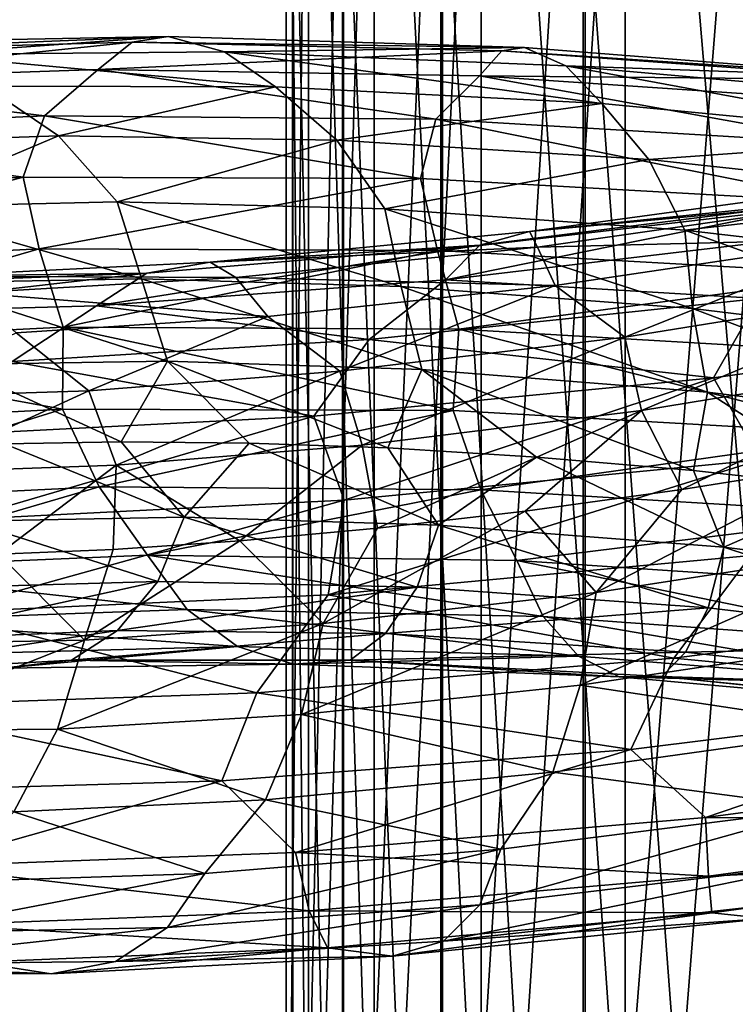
# Model space of a CAD drawing. Header units: metres. Extents: x -109 to 109, y -917 to 389.
# Tile 291 of 656: x -10.46 to -5.2, y -762.77 to -755.54. Entities that reach past the tile are written whole.
import ezdxf

# ---------------------------------------------------------------- set-up
doc = ezdxf.new("R2010")
doc.units = ezdxf.units.M
doc.layers.add('solid_24503124_XXX_01_SW0001', color=7, linetype='CONTINUOUS')

msp = doc.modelspace()

# ---------------------------------------------------------------- linework, layer by layer
at = {"layer": 'solid_24503124_XXX_01_SW0001'}
for points in [[(-4.722347, -748.795898, -386.918427), (-6.010407, -749.0578, -387.942566), (-4.722347, -764.239746, -382.273682)], [(-6.010407, -749.0578, -387.942566), (-7.067492, -749.376892, -389.190491), (-6.010407, -764.586243, -383.272339)], [(-6.010407, -749.0578, -387.942566), (-6.010407, -764.586243, -383.272339), (-4.722347, -764.239746, -382.273682)], [(-7.067492, -749.376892, -389.190491), (-7.852976, -749.740967, -390.614197), (-7.067492, -765.008423, -384.489258)], [(-7.067492, -749.376892, -389.190491), (-7.067492, -765.008423, -384.489258), (-6.010407, -764.586243, -383.272339)], [(-7.852976, -749.740967, -390.614197), (-8.336675, -750.135986, -392.159058), (-7.852976, -765.490112, -385.877594)], [(-7.852976, -749.740967, -390.614197), (-7.852976, -765.490112, -385.877594), (-7.067492, -765.008423, -384.489258)], [(-8.336675, -750.135986, -392.159058), (-8.5, -750.546814, -393.765625), (-8.336675, -766.012756, -387.384064)], [(-8.336675, -750.135986, -392.159058), (-8.336675, -766.012756, -387.384064), (-7.852976, -765.490112, -385.877594)], [(-8.5, -750.546814, -393.765625), (-8.336675, -750.957581, -395.372192), (-8.5, -766.556335, -388.950714)], [(-8.5, -750.546814, -393.765625), (-8.5, -766.556335, -388.950714), (-8.336675, -766.012756, -387.384064)], [(-8.336675, -750.957581, -395.372192), (-8.336675, -767.099854, -390.517365), (-8.5, -766.556335, -388.950714)], [(-8.336675, -750.957581, -395.372192), (-7.852976, -751.3526, -396.917023), (-8.336675, -767.099854, -390.517365)], [(-4.999055, -751.207642, -13.515058), (-6.320303, -767.746704, -17.506926), (-6.320303, -751.513794, -12.364163)], [(-4.999055, -751.207642, -13.515058), (-4.999055, -767.342102, -18.627007), (-6.320303, -767.746704, -17.506926)], [(-7.852976, -751.3526, -396.917023), (-7.852976, -767.622559, -392.023804), (-8.336675, -767.099854, -390.517365)], [(-7.852976, -751.3526, -396.917023), (-7.067492, -751.716675, -398.340759), (-7.852976, -767.622559, -392.023804)], [(-6.320303, -751.513794, -12.364163), (-7.364774, -768.235962, -16.152763), (-7.364774, -751.883911, -10.972743)], [(-6.320303, -751.513794, -12.364163), (-6.320303, -767.746704, -17.506926), (-7.364774, -768.235962, -16.152763)], [(-7.067492, -751.716675, -398.340759), (-7.067492, -768.104187, -393.41217), (-7.852976, -767.622559, -392.023804)], [(-7.067492, -751.716675, -398.340759), (-6.010407, -752.035767, -399.588684), (-7.067492, -768.104187, -393.41217)], [(-7.364774, -751.883911, -10.972743), (-8.086726, -768.788269, -14.623799), (-8.086726, -752.301819, -9.401716)], [(-7.364774, -751.883911, -10.972743), (-7.364774, -768.235962, -16.152763), (-8.086726, -768.788269, -14.623799)], [(-6.010407, -752.035767, -399.588684), (-6.010407, -768.526428, -394.629059), (-7.067492, -768.104187, -393.41217)], [(-6.010407, -752.035767, -399.588684), (-4.722347, -752.297668, -400.612793), (-6.010407, -768.526428, -394.629059)], [(-8.086726, -752.301819, -9.401716), (-8.454546, -769.379517, -12.986999), (-8.454546, -752.749207, -7.719886)], [(-8.086726, -752.301819, -9.401716), (-8.086726, -768.788269, -14.623799), (-8.454546, -769.379517, -12.986999)], [(-4.722347, -752.297668, -400.612793), (-4.722347, -768.872925, -395.627747), (-6.010407, -768.526428, -394.629059)], [(-8.454546, -752.749207, -7.719886), (-8.452125, -769.983887, -11.314054), (-8.452125, -753.206482, -6.000912)], [(-8.454546, -752.749207, -7.719886), (-8.454546, -769.379517, -12.986999), (-8.452125, -769.983887, -11.314054)], [(-8.452125, -753.206482, -6.000912), (-8.079568, -770.574829, -9.678201), (-8.079568, -753.653625, -4.320056)], [(-8.452125, -753.206482, -6.000912), (-8.452125, -769.983887, -11.314054), (-8.079568, -770.574829, -9.678201)], [(-8.079568, -753.653625, -4.320056), (-7.353192, -771.126465, -8.151093), (-7.353192, -754.071045, -2.750936)], [(-8.079568, -753.653625, -4.320056), (-8.079568, -770.574829, -9.678201), (-7.353192, -771.126465, -8.151093)], [(-7.353192, -754.071045, -2.750936), (-6.304805, -771.614746, -6.799609), (-6.304805, -754.44043, -1.362268)], [(-7.353192, -754.071045, -2.750936), (-7.353192, -771.126465, -8.151093), (-6.304805, -771.614746, -6.799609)], [(-6.304805, -754.44043, -1.362268), (-4.980319, -772.018127, -5.682918), (-4.980319, -754.745667, -0.214855)], [(-6.304805, -754.44043, -1.362268), (-6.304805, -771.614746, -6.799609), (-4.980319, -772.018127, -5.682918)], [(-12.381692, -755.995361, -20.388254), (-12.052533, -755.773682, -19.828331), (-9.631332, -755.707825, -21.806547)], [(-9.881902, -755.908508, -22.408657), (-12.381692, -755.995361, -20.388254), (-9.631332, -755.707825, -21.806547)], [(-12.052533, -755.773682, -19.828331), (-11.695476, -755.711426, -19.204628), (-9.367468, -755.666443, -21.14135)], [(-9.631332, -755.707825, -21.806547), (-12.052533, -755.773682, -19.828331), (-9.367468, -755.666443, -21.14135)], [(-9.367468, -755.666443, -21.14135), (-11.695476, -755.711426, -19.204628), (-11.182524, -755.797852, -18.709648)], [(-9.367468, -755.666443, -21.14135), (-11.182524, -755.797852, -18.709648), (-8.952052, -755.780273, -20.566967)], [(-9.881902, -755.908508, -22.408657), (-9.631332, -755.707825, -21.806547), (-6.915645, -755.772217, -23.354984)], [(-9.631332, -755.707825, -21.806547), (-9.367468, -755.666443, -21.14135), (-6.750119, -755.746765, -22.661968)], [(-6.915645, -755.772217, -23.354984), (-9.631332, -755.707825, -21.806547), (-6.750119, -755.746765, -22.661968)], [(-6.750119, -755.746765, -22.661968), (-9.367468, -755.666443, -21.14135), (-8.952052, -755.780273, -20.566967)], [(-8.952052, -755.780273, -20.566967), (-11.182524, -755.797852, -18.709648), (-8.578742, -756.036621, -20.010048)], [(-7.081634, -755.956604, -23.987162), (-9.881902, -755.908508, -22.408657), (-6.915645, -755.772217, -23.354984)], [(-6.750119, -755.746765, -22.661968), (-8.952052, -755.780273, -20.566967), (-6.445696, -755.882507, -22.026237)], [(-8.952052, -755.780273, -20.566967), (-8.578742, -756.036621, -20.010048), (-6.181758, -756.157654, -21.418184)], [(-6.445696, -755.882507, -22.026237), (-8.952052, -755.780273, -20.566967), (-6.181758, -756.157654, -21.418184)], [(-7.081634, -755.956604, -23.987162), (-6.915645, -755.772217, -23.354984), (-3.989458, -755.984436, -24.433468)], [(-6.915645, -755.772217, -23.354984), (-6.750119, -755.746765, -22.661968), (-3.92531, -755.969666, -23.726986)], [(-3.989458, -755.984436, -24.433468), (-6.915645, -755.772217, -23.354984), (-3.92531, -755.969666, -23.726986)], [(-3.92531, -755.969666, -23.726986), (-6.750119, -755.746765, -22.661968), (-6.445696, -755.882507, -22.026237)], [(-11.182524, -755.797852, -18.709648), (-10.71075, -756.030334, -18.220985), (-8.578742, -756.036621, -20.010048)], [(-10.274626, -756.25, -22.798155), (-12.381692, -755.995361, -20.388254), (-9.881902, -755.908508, -22.408657)], [(-7.401333, -756.273926, -24.447311), (-10.274626, -756.25, -22.798155), (-9.881902, -755.908508, -22.408657)], [(-7.401333, -756.273926, -24.447311), (-9.881902, -755.908508, -22.408657), (-7.081634, -755.956604, -23.987162)], [(-6.445696, -755.882507, -22.026237), (-6.181758, -756.157654, -21.418184), (-3.594782, -756.409241, -22.40922)], [(-3.741663, -756.120911, -23.049789), (-6.445696, -755.882507, -22.026237), (-3.594782, -756.409241, -22.40922)], [(-3.92531, -755.969666, -23.726986), (-6.445696, -755.882507, -22.026237), (-3.741663, -756.120911, -23.049789)], [(-10.274626, -756.25, -22.798155), (-12.830863, -756.366333, -20.693031), (-12.381692, -755.995361, -20.388254)], [(-4.300774, -756.457214, -25.59733), (-7.401333, -756.273926, -24.447311), (-7.081634, -755.956604, -23.987162)], [(-4.066949, -756.157837, -25.082806), (-7.081634, -755.956604, -23.987162), (-3.989458, -755.984436, -24.433468)], [(-4.300774, -756.457214, -25.59733), (-7.081634, -755.956604, -23.987162), (-4.066949, -756.157837, -25.082806)], [(-10.71075, -756.030334, -18.220985), (-11.903889, -756.455139, -15.903312), (-10.171016, -756.395569, -17.918137)], [(-8.578742, -756.036621, -20.010048), (-10.71075, -756.030334, -18.220985), (-10.171016, -756.395569, -17.918137)], [(-8.578742, -756.036621, -20.010048), (-10.171016, -756.395569, -17.918137), (-8.127991, -756.427612, -19.616198)], [(-6.181758, -756.157654, -21.418184), (-8.578742, -756.036621, -20.010048), (-8.127991, -756.427612, -19.616198)], [(-6.181758, -756.157654, -21.418184), (-8.127991, -756.427612, -19.616198), (-5.836416, -756.569519, -20.951843)], [(-3.594782, -756.409241, -22.40922), (-6.181758, -756.157654, -21.418184), (-5.836416, -756.569519, -20.951843)], [(-10.430539, -756.699524, -23.193016), (-12.830863, -756.366333, -20.693031), (-10.274626, -756.25, -22.798155)], [(-7.514035, -756.710266, -24.864542), (-10.430539, -756.699524, -23.193016), (-10.274626, -756.25, -22.798155)], [(-7.514035, -756.710266, -24.864542), (-10.274626, -756.25, -22.798155), (-7.401333, -756.273926, -24.447311)], [(-4.366771, -756.884338, -26.029844), (-7.514035, -756.710266, -24.864542), (-7.401333, -756.273926, -24.447311)], [(-4.366771, -756.884338, -26.029844), (-7.401333, -756.273926, -24.447311), (-4.300774, -756.457214, -25.59733)], [(-10.430539, -756.699524, -23.193016), (-13.025129, -756.832581, -21.059038), (-12.830863, -756.366333, -20.693031)], [(-10.171016, -756.395569, -17.918137), (-11.903889, -756.455139, -15.903312), (-11.41312, -756.918579, -15.754718)], [(-10.171016, -756.395569, -17.918137), (-11.41312, -756.918579, -15.754718), (-9.742035, -756.880737, -17.687799)], [(-8.127991, -756.427612, -19.616198), (-10.171016, -756.395569, -17.918137), (-9.742035, -756.880737, -17.687799)], [(-8.127991, -756.427612, -19.616198), (-9.742035, -756.880737, -17.687799), (-7.775405, -756.931702, -19.31673)], [(-5.836416, -756.569519, -20.951843), (-8.127991, -756.427612, -19.616198), (-7.775405, -756.931702, -19.31673)], [(-3.594782, -756.409241, -22.40922), (-5.836416, -756.569519, -20.951843), (-3.367174, -756.836121, -21.891165)], [(-5.836416, -756.569519, -20.951843), (-7.775405, -756.931702, -19.31673), (-5.57232, -757.088806, -20.598339)], [(-3.367174, -756.836121, -21.891165), (-5.836416, -756.569519, -20.951843), (-5.57232, -757.088806, -20.598339)], [(-10.430539, -756.699524, -23.193016), (-12.927632, -757.359802, -21.474926), (-13.025129, -756.832581, -21.059038)], [(-10.430539, -756.699524, -23.193016), (-10.314898, -757.226013, -23.575024), (-12.927632, -757.359802, -21.474926)], [(-7.514035, -756.710266, -24.864542), (-10.314898, -757.226013, -23.575024), (-10.430539, -756.699524, -23.193016)], [(-7.514035, -756.710266, -24.864542), (-7.389612, -757.237366, -25.213984), (-10.314898, -757.226013, -23.575024)], [(-4.366771, -756.884338, -26.029844), (-7.389612, -757.237366, -25.213984), (-7.514035, -756.710266, -24.864542)], [(-6.712942, -757.098999, 7.849872), (-4.160062, -756.749878, 8.946663), (-4.239903, -756.868835, 8.172802)], [(-4.414723, -756.862244, 9.611149), (-4.160062, -756.749878, 8.946663), (-6.712942, -757.098999, 7.849872)], [(-7.329932, -757.452393, 9.088122), (-4.414723, -756.862244, 9.611149), (-7.078035, -757.198242, 8.462695)], [(-7.329932, -757.452393, 9.088122), (-4.54234, -757.123596, 10.270749), (-4.414723, -756.862244, 9.611149)], [(-7.078035, -757.198242, 8.462695), (-4.414723, -756.862244, 9.611149), (-6.712942, -757.098999, 7.849872)], [(-6.712942, -757.098999, 7.849872), (-4.239903, -756.868835, 8.172802), (-6.655794, -757.212097, 7.079697)], [(-6.655794, -757.212097, 7.079697), (-4.239903, -756.868835, 8.172802), (-4.214556, -757.152527, 7.488007)], [(-3.367174, -756.836121, -21.891165), (-5.57232, -757.088806, -20.598339), (-3.200495, -757.36615, -21.500385)], [(-9.742035, -756.880737, -17.687799), (-11.41312, -756.918579, -15.754718), (-9.561522, -757.446289, -17.425886)], [(-11.41312, -756.918579, -15.754718), (-11.172047, -757.476257, -15.513893), (-9.561522, -757.446289, -17.425886)], [(-9.742035, -756.880737, -17.687799), (-9.561522, -757.446289, -17.425886), (-7.656901, -757.503052, -19.042229)], [(-7.775405, -756.931702, -19.31673), (-9.742035, -756.880737, -17.687799), (-7.656901, -757.503052, -19.042229)], [(-7.775405, -756.931702, -19.31673), (-7.656901, -757.503052, -19.042229), (-5.515964, -757.664246, -20.319227)], [(-5.57232, -757.088806, -20.598339), (-7.775405, -756.931702, -19.31673), (-5.515964, -757.664246, -20.319227)], [(-4.366771, -756.884338, -26.029844), (-4.239244, -757.413147, -26.35047), (-7.389612, -757.237366, -25.213984)], [(-5.57232, -757.088806, -20.598339), (-5.515964, -757.664246, -20.319227), (-3.205626, -757.944092, -21.224707)], [(-3.200495, -757.36615, -21.500385), (-5.57232, -757.088806, -20.598339), (-3.205626, -757.944092, -21.224707)], [(-9.059457, -757.322327, 6.339743), (-6.712942, -757.098999, 7.849872), (-6.655794, -757.212097, 7.079697)], [(-7.078035, -757.198242, 8.462695), (-6.712942, -757.098999, 7.849872), (-9.059457, -757.322327, 6.339743)], [(-5.027988, -757.589661, 10.709562), (-4.54234, -757.123596, 10.270749), (-7.329932, -757.452393, 9.088122)], [(-6.655794, -757.212097, 7.079697), (-4.214556, -757.152527, 7.488007), (-6.523937, -757.494751, 6.410903)], [(-6.523937, -757.494751, 6.410903), (-4.214556, -757.152527, 7.488007), (-6.01356, -757.872864, 6.060599)], [(-4.214556, -757.152527, 7.488007), (-3.735199, -757.506958, 7.062524), (-6.01356, -757.872864, 6.060599)], [(-12.927632, -757.359802, -21.474926), (-10.314898, -757.226013, -23.575024), (-12.736945, -757.930054, -21.711548)], [(-10.314898, -757.226013, -23.575024), (-10.137723, -757.799927, -23.769735), (-12.736945, -757.930054, -21.711548)], [(-10.314898, -757.226013, -23.575024), (-7.389612, -757.237366, -25.213984), (-10.137723, -757.799927, -23.769735)], [(-9.892191, -757.643799, 7.454309), (-7.078035, -757.198242, 8.462695), (-9.524192, -757.40332, 6.883672)], [(-9.892191, -757.643799, 7.454309), (-7.329932, -757.452393, 9.088122), (-7.078035, -757.198242, 8.462695)], [(-9.524192, -757.40332, 6.883672), (-7.078035, -757.198242, 8.462695), (-9.059457, -757.322327, 6.339743)], [(-9.059457, -757.322327, 6.339743), (-6.655794, -757.212097, 7.079697), (-8.868869, -757.436157, 5.597975)], [(-8.868869, -757.436157, 5.597975), (-6.655794, -757.212097, 7.079697), (-6.523937, -757.494751, 6.410903)], [(-7.389612, -757.237366, -25.213984), (-7.232358, -757.815979, -25.370235), (-10.137723, -757.799927, -23.769735)], [(-7.389612, -757.237366, -25.213984), (-4.239244, -757.413147, -26.35047), (-7.232358, -757.815979, -25.370235)], [(-11.125604, -757.427307, 4.45541), (-9.059457, -757.322327, 6.339743), (-8.868869, -757.436157, 5.597975)], [(-9.524192, -757.40332, 6.883672), (-9.059457, -757.322327, 6.339743), (-11.125604, -757.427307, 4.45541)], [(-12.148309, -757.706055, 5.412041), (-9.524192, -757.40332, 6.883672), (-11.676275, -757.485229, 4.915185)], [(-12.148309, -757.706055, 5.412041), (-9.892191, -757.643799, 7.454309), (-9.524192, -757.40332, 6.883672)], [(-11.676275, -757.485229, 4.915185), (-9.524192, -757.40332, 6.883672), (-11.125604, -757.427307, 4.45541)], [(-9.561522, -757.446289, -17.425886), (-11.172047, -757.476257, -15.513893), (-9.371205, -758.05011, -17.412132)], [(-11.125604, -757.427307, 4.45541), (-8.868869, -757.436157, 5.597975), (-10.81029, -757.548523, 3.765853)], [(-10.81029, -757.548523, 3.765853), (-8.868869, -757.436157, 5.597975), (-8.635471, -757.722473, 4.963733)], [(-9.561522, -757.446289, -17.425886), (-9.371205, -758.05011, -17.412132), (-7.504772, -758.112244, -19.000355)], [(-7.656901, -757.503052, -19.042229), (-9.561522, -757.446289, -17.425886), (-7.504772, -758.112244, -19.000355)], [(-8.868869, -757.436157, 5.597975), (-6.523937, -757.494751, 6.410903), (-8.635471, -757.722473, 4.963733)], [(-4.239244, -757.413147, -26.35047), (-4.110494, -757.995117, -26.477303), (-7.232358, -757.815979, -25.370235)], [(-11.172047, -757.476257, -15.513893), (-10.949351, -758.073853, -15.534458), (-9.371205, -758.05011, -17.412132)], [(-7.890677, -757.891235, 9.443831), (-7.329932, -757.452393, 9.088122), (-9.892191, -757.643799, 7.454309)], [(-8.635471, -757.722473, 4.963733), (-6.523937, -757.494751, 6.410903), (-8.107186, -758.12439, 4.69045)], [(-6.523937, -757.494751, 6.410903), (-6.01356, -757.872864, 6.060599), (-8.107186, -758.12439, 4.69045)], [(-7.890677, -757.891235, 9.443831), (-5.027988, -757.589661, 10.709562), (-7.329932, -757.452393, 9.088122)], [(-7.656901, -757.503052, -19.042229), (-7.504772, -758.112244, -19.000355), (-5.40668, -758.277649, -20.256346)], [(-5.515964, -757.664246, -20.319227), (-7.656901, -757.503052, -19.042229), (-5.40668, -758.277649, -20.256346)], [(-6.01356, -757.872864, 6.060599), (-3.735199, -757.506958, 7.062524), (-5.889637, -758.411865, 5.642279)], [(-3.735199, -757.506958, 7.062524), (-3.656503, -758.044556, 6.628026), (-5.889637, -758.411865, 5.642279)], [(-10.81029, -757.548523, 3.765853), (-8.635471, -757.722473, 4.963733), (-10.484022, -757.843079, 3.183715)], [(-5.361102, -758.172729, 11.050161), (-5.027988, -757.589661, 10.709562), (-7.890677, -757.891235, 9.443831)], [(-5.361102, -758.172729, 11.050161), (-2.263577, -757.739441, 11.867303), (-5.027988, -757.589661, 10.709562)], [(-10.512946, -758.051575, 7.717951), (-9.892191, -757.643799, 7.454309), (-12.148309, -757.706055, 5.412041)], [(-10.512946, -758.051575, 7.717951), (-7.890677, -757.891235, 9.443831), (-9.892191, -757.643799, 7.454309)], [(-5.515964, -757.664246, -20.319227), (-5.40668, -758.277649, -20.256346), (-3.142517, -758.560425, -21.148603)], [(-3.205626, -757.944092, -21.224707), (-5.515964, -757.664246, -20.319227), (-3.142517, -758.560425, -21.148603)], [(-10.484022, -757.843079, 3.183715), (-8.635471, -757.722473, 4.963733), (-9.950117, -758.268311, 2.987044)], [(-8.635471, -757.722473, 4.963733), (-8.107186, -758.12439, 4.69045), (-9.950117, -758.268311, 2.987044)], [(-5.018231, -758.774658, 11.453041), (-2.263577, -757.739441, 11.867303), (-5.361102, -758.172729, 11.050161)], [(-10.143646, -758.401489, -23.623508), (-12.736945, -757.930054, -21.711548), (-10.137723, -757.799927, -23.769735)], [(-7.274763, -758.412537, -25.239944), (-10.143646, -758.401489, -23.623508), (-10.137723, -757.799927, -23.769735)], [(-7.274763, -758.412537, -25.239944), (-10.137723, -757.799927, -23.769735), (-7.232358, -757.815979, -25.370235)], [(-10.484022, -757.843079, 3.183715), (-9.950117, -758.268311, 2.987044), (-11.487905, -758.316711, 1.000653)], [(-8.107186, -758.12439, 4.69045), (-6.01356, -757.872864, 6.060599), (-7.941815, -758.665894, 4.295883)], [(-6.01356, -757.872864, 6.060599), (-5.889637, -758.411865, 5.642279), (-7.941815, -758.665894, 4.295883)], [(-4.184821, -758.587341, -26.365211), (-7.274763, -758.412537, -25.239944), (-7.232358, -757.815979, -25.370235)], [(-4.184821, -758.587341, -26.365211), (-7.232358, -757.815979, -25.370235), (-4.110494, -757.995117, -26.477303)], [(-10.143646, -758.401489, -23.623508), (-12.702002, -758.536621, -21.55298), (-12.736945, -757.930054, -21.711548)], [(-8.296082, -758.454163, 9.724894), (-7.890677, -757.891235, 9.443831), (-10.512946, -758.051575, 7.717951)], [(-8.296082, -758.454163, 9.724894), (-5.361102, -758.172729, 11.050161), (-7.890677, -757.891235, 9.443831)], [(-10.979501, -758.590149, 7.929798), (-8.296082, -758.454163, 9.724894), (-10.512946, -758.051575, 7.717951)], [(-9.371205, -758.05011, -17.412132), (-10.949351, -758.073853, -15.534458), (-9.713177, -758.641724, -17.105865)], [(-10.949351, -758.073853, -15.534458), (-10.567643, -758.656555, -16.083818), (-9.713177, -758.641724, -17.105865)], [(-9.371205, -758.05011, -17.412132), (-9.713177, -758.641724, -17.105865), (-8.771739, -758.651001, -18.044613)], [(-9.371205, -758.05011, -17.412132), (-8.771739, -758.651001, -18.044613), (-7.753115, -758.687439, -18.891893)], [(-7.504772, -758.112244, -19.000355), (-9.371205, -758.05011, -17.412132), (-7.753115, -758.687439, -18.891893)], [(-5.889637, -758.411865, 5.642279), (-3.656503, -758.044556, 6.628026), (-5.595675, -758.992615, 5.500278)], [(-3.656503, -758.044556, 6.628026), (-4.397604, -758.800964, 6.057632), (-5.595675, -758.992615, 5.500278)], [(-9.950117, -758.268311, 2.987044), (-8.107186, -758.12439, 4.69045), (-9.748372, -758.813477, 2.623076)], [(-8.107186, -758.12439, 4.69045), (-7.941815, -758.665894, 4.295883), (-9.748372, -758.813477, 2.623076)], [(-8.075459, -759.070679, 10.164456), (-5.361102, -758.172729, 11.050161), (-8.296082, -758.454163, 9.724894)], [(-8.075459, -759.070679, 10.164456), (-5.018231, -758.774658, 11.453041), (-5.361102, -758.172729, 11.050161)], [(-7.504772, -758.112244, -19.000355), (-7.753115, -758.687439, -18.891893), (-6.662787, -758.754028, -19.642864)], [(-7.504772, -758.112244, -19.000355), (-6.662787, -758.754028, -19.642864), (-5.509917, -758.853516, -20.291845)], [(-5.40668, -758.277649, -20.256346), (-7.504772, -758.112244, -19.000355), (-5.509917, -758.853516, -20.291845)], [(-11.487905, -758.316711, 1.000653), (-9.950117, -758.268311, 2.987044), (-11.255925, -758.866577, 0.673081)], [(-9.950117, -758.268311, 2.987044), (-9.748372, -758.813477, 2.623076), (-11.255925, -758.866577, 0.673081)], [(-5.40668, -758.277649, -20.256346), (-5.509917, -758.853516, -20.291845), (-4.307557, -758.987427, -20.834158)], [(-3.142517, -758.560425, -21.148603), (-5.40668, -758.277649, -20.256346), (-4.307557, -758.987427, -20.834158)], [(-12.371884, -759.094482, -21.44418), (-12.702002, -758.536621, -21.55298), (-10.143646, -758.401489, -23.623508)], [(-9.872382, -758.972229, -23.461506), (-12.371884, -759.094482, -21.44418), (-10.143646, -758.401489, -23.623508)], [(-10.884646, -759.213318, 8.382392), (-8.296082, -758.454163, 9.724894), (-10.979501, -758.590149, 7.929798)], [(-10.884646, -759.213318, 8.382392), (-8.075459, -759.070679, 10.164456), (-8.296082, -758.454163, 9.724894)], [(-9.872382, -758.972229, -23.461506), (-10.143646, -758.401489, -23.623508), (-7.274763, -758.412537, -25.239944)], [(-7.071613, -758.993774, -25.036518), (-9.872382, -758.972229, -23.461506), (-7.274763, -758.412537, -25.239944)], [(-7.941815, -758.665894, 4.295883), (-5.889637, -758.411865, 5.642279), (-7.829475, -759.275635, 4.070234)], [(-5.889637, -758.411865, 5.642279), (-6.744011, -759.150635, 4.835366), (-7.829475, -759.275635, 4.070234)], [(-7.071613, -758.993774, -25.036518), (-7.274763, -758.412537, -25.239944), (-4.184821, -758.587341, -26.365211)], [(-5.889637, -758.411865, 5.642279), (-5.595675, -758.992615, 5.500278), (-6.744011, -759.150635, 4.835366)], [(-4.05671, -759.176086, -26.133495), (-7.071613, -758.993774, -25.036518), (-4.184821, -758.587341, -26.365211)], [(-10.567643, -758.656555, -16.083818), (-10.839106, -759.225098, -16.075659), (-9.24944, -759.195496, -17.918772)], [(-9.713177, -758.641724, -17.105865), (-10.567643, -758.656555, -16.083818), (-9.24944, -759.195496, -17.918772)], [(-9.748372, -758.813477, 2.623076), (-7.941815, -758.665894, 4.295883), (-8.841021, -759.369019, 3.211832)], [(-8.771739, -758.651001, -18.044613), (-9.713177, -758.641724, -17.105865), (-9.24944, -759.195496, -17.918772)], [(-8.771739, -758.651001, -18.044613), (-9.24944, -759.195496, -17.918772), (-7.381033, -759.253113, -19.475578)], [(-7.941815, -758.665894, 4.295883), (-7.829475, -759.275635, 4.070234), (-8.841021, -759.369019, 3.211832)], [(-7.753115, -758.687439, -18.891893), (-8.771739, -758.651001, -18.044613), (-7.381033, -759.253113, -19.475578)], [(-6.662787, -758.754028, -19.642864), (-7.753115, -758.687439, -18.891893), (-7.381033, -759.253113, -19.475578)], [(-11.255925, -758.866577, 0.673081), (-9.748372, -758.813477, 2.623076), (-10.612476, -759.467773, 1.235951)], [(-9.748372, -758.813477, 2.623076), (-9.770654, -759.432373, 2.265028), (-10.612476, -759.467773, 1.235951)], [(-9.748372, -758.813477, 2.623076), (-8.841021, -759.369019, 3.211832), (-9.770654, -759.432373, 2.265028)], [(-8.192389, -759.764343, 10.224863), (-5.018231, -758.774658, 11.453041), (-8.075459, -759.070679, 10.164456)], [(-8.192389, -759.764343, 10.224863), (-5.088718, -759.476074, 11.530493), (-5.018231, -758.774658, 11.453041)], [(-6.662787, -758.754028, -19.642864), (-7.381033, -759.253113, -19.475578), (-5.287352, -759.41626, -20.70154)], [(-5.509917, -758.853516, -20.291845), (-6.662787, -758.754028, -19.642864), (-5.287352, -759.41626, -20.70154)], [(-4.397604, -758.800964, 6.057632), (-4.0326, -759.410217, 6.108996), (-6.223787, -759.749329, 5.06824)], [(-5.595675, -758.992615, 5.500278), (-4.397604, -758.800964, 6.057632), (-6.223787, -759.749329, 5.06824)], [(-4.307557, -758.987427, -20.834158), (-5.509917, -758.853516, -20.291845), (-5.287352, -759.41626, -20.70154)], [(-11.94277, -759.577454, -21.220829), (-12.371884, -759.094482, -21.44418), (-9.872382, -758.972229, -23.461506)], [(-9.519739, -759.475037, -23.169241), (-11.94277, -759.577454, -21.220829), (-9.872382, -758.972229, -23.461506)], [(-9.519739, -759.475037, -23.169241), (-9.872382, -758.972229, -23.461506), (-7.071613, -758.993774, -25.036518)], [(-6.807477, -759.512512, -24.690439), (-9.519739, -759.475037, -23.169241), (-7.071613, -758.993774, -25.036518)], [(-6.807477, -759.512512, -24.690439), (-7.071613, -758.993774, -25.036518), (-4.05671, -759.176086, -26.133495)], [(-6.744011, -759.150635, 4.835366), (-5.595675, -758.992615, 5.500278), (-6.223787, -759.749329, 5.06824)], [(-4.307557, -758.987427, -20.834158), (-5.287352, -759.41626, -20.70154), (-3.033539, -759.697449, -21.569868)], [(-11.044394, -759.895386, 8.418704), (-8.075459, -759.070679, 10.164456), (-10.884646, -759.213318, 8.382392)], [(-11.044394, -759.895386, 8.418704), (-8.192389, -759.764343, 10.224863), (-8.075459, -759.070679, 10.164456)], [(-6.744011, -759.150635, 4.835366), (-6.223787, -759.749329, 5.06824), (-8.227571, -759.975952, 3.679171)], [(-7.829475, -759.275635, 4.070234), (-6.744011, -759.150635, 4.835366), (-8.227571, -759.975952, 3.679171)], [(-3.890073, -759.706238, -25.750425), (-6.807477, -759.512512, -24.690439), (-4.05671, -759.176086, -26.133495)], [(-10.839106, -759.225098, -16.075659), (-11.065823, -759.714783, -16.414108), (-9.443813, -759.667297, -18.292265)], [(-9.24944, -759.195496, -17.918772), (-10.839106, -759.225098, -16.075659), (-9.443813, -759.667297, -18.292265)], [(-9.24944, -759.195496, -17.918772), (-9.443813, -759.667297, -18.292265), (-7.53706, -759.709717, -19.878424)], [(-7.381033, -759.253113, -19.475578), (-9.24944, -759.195496, -17.918772), (-7.53706, -759.709717, -19.878424)], [(-7.381033, -759.253113, -19.475578), (-7.53706, -759.709717, -19.878424), (-5.400155, -759.86084, -21.127129)], [(-5.287352, -759.41626, -20.70154), (-7.381033, -759.253113, -19.475578), (-5.400155, -759.86084, -21.127129)], [(-8.841021, -759.369019, 3.211832), (-7.829475, -759.275635, 4.070234), (-8.227571, -759.975952, 3.679171)], [(-8.841021, -759.369019, 3.211832), (-8.227571, -759.975952, 3.679171), (-9.980807, -760.097534, 1.976562)], [(-9.770654, -759.432373, 2.265028), (-8.841021, -759.369019, 3.211832), (-9.980807, -760.097534, 1.976562)], [(-9.227081, -759.873169, -22.67454), (-11.94277, -759.577454, -21.220829), (-9.519739, -759.475037, -23.169241)], [(-10.612476, -759.467773, 1.235951), (-9.980807, -760.097534, 1.976562), (-11.431021, -760.125427, 0.006524)], [(-10.612476, -759.467773, 1.235951), (-9.770654, -759.432373, 2.265028), (-9.980807, -760.097534, 1.976562)], [(-6.61407, -759.924927, -24.161396), (-9.519739, -759.475037, -23.169241), (-6.807477, -759.512512, -24.690439)], [(-6.61407, -759.924927, -24.161396), (-9.227081, -759.873169, -22.67454), (-9.519739, -759.475037, -23.169241)], [(-4.0326, -759.410217, 6.108996), (-4.10288, -760.095886, 6.184845), (-6.340558, -760.427979, 5.126909)], [(-6.223787, -759.749329, 5.06824), (-4.0326, -759.410217, 6.108996), (-6.340558, -760.427979, 5.126909)], [(-5.287352, -759.41626, -20.70154), (-5.400155, -759.86084, -21.127129), (-3.099612, -760.133606, -22.011023)], [(-3.033539, -759.697449, -21.569868), (-5.287352, -759.41626, -20.70154), (-3.099612, -760.133606, -22.011023)], [(-8.192389, -759.764343, 10.224863), (-5.652462, -760.230042, 11.241391), (-5.088718, -759.476074, 11.530493)], [(-3.80037, -760.128174, -25.202305), (-6.807477, -759.512512, -24.690439), (-3.890073, -759.706238, -25.750425)], [(-3.80037, -760.128174, -25.202305), (-6.61407, -759.924927, -24.161396), (-6.807477, -759.512512, -24.690439)], [(-5.088718, -759.476074, 11.530493), (-5.652462, -760.230042, 11.241391), (-2.426888, -759.814148, 12.098934)], [(-9.227081, -759.873169, -22.67454), (-11.557998, -759.956909, -20.775246), (-11.94277, -759.577454, -21.220829)], [(-9.443813, -759.667297, -18.292265), (-11.411321, -760.099243, -16.823809), (-9.73842, -760.027893, -18.754332)], [(-9.443813, -759.667297, -18.292265), (-11.065823, -759.714783, -16.414108), (-11.411321, -760.099243, -16.823809)], [(-7.53706, -759.709717, -19.878424), (-9.443813, -759.667297, -18.292265), (-9.73842, -760.027893, -18.754332)], [(-11.044394, -759.895386, 8.418704), (-8.716413, -760.484131, 9.852844), (-8.192389, -759.764343, 10.224863)], [(-7.53706, -759.709717, -19.878424), (-9.73842, -760.027893, -18.754332), (-7.771932, -760.049988, -20.383913)], [(-8.192389, -759.764343, 10.224863), (-8.716413, -760.484131, 9.852844), (-5.652462, -760.230042, 11.241391)], [(-6.223787, -759.749329, 5.06824), (-6.340558, -760.427979, 5.126909), (-8.387218, -760.644043, 3.71351)], [(-8.227571, -759.975952, 3.679171), (-6.223787, -759.749329, 5.06824), (-8.387218, -760.644043, 3.71351)], [(-5.400155, -759.86084, -21.127129), (-7.53706, -759.709717, -19.878424), (-7.771932, -760.049988, -20.383913)], [(-2.426888, -759.814148, 12.098934), (-5.652462, -760.230042, 11.241391), (-2.784778, -760.505371, 11.740658)], [(-8.85723, -760.144104, -22.122242), (-11.557998, -759.956909, -20.775246), (-9.227081, -759.873169, -22.67454)], [(-11.044394, -759.895386, 8.418704), (-11.515992, -760.58197, 7.974982), (-8.716413, -760.484131, 9.852844)], [(-6.353437, -760.215515, -23.559231), (-9.227081, -759.873169, -22.67454), (-6.61407, -759.924927, -24.161396)], [(-6.353437, -760.215515, -23.559231), (-8.85723, -760.144104, -22.122242), (-9.227081, -759.873169, -22.67454)], [(-5.400155, -759.86084, -21.127129), (-7.771932, -760.049988, -20.383913), (-5.568152, -760.185181, -21.665737)], [(-3.099612, -760.133606, -22.011023), (-5.400155, -759.86084, -21.127129), (-5.568152, -760.185181, -21.665737)], [(-8.85723, -760.144104, -22.122242), (-11.089736, -760.202698, -20.289871), (-11.557998, -759.956909, -20.775246)], [(-8.227571, -759.975952, 3.679171), (-8.387218, -760.644043, 3.71351), (-10.178353, -760.751892, 1.980124)], [(-9.980807, -760.097534, 1.976562), (-8.227571, -759.975952, 3.679171), (-10.178353, -760.751892, 1.980124)], [(-3.656471, -760.432434, -24.568512), (-6.61407, -759.924927, -24.161396), (-3.80037, -760.128174, -25.202305)], [(-3.656471, -760.432434, -24.568512), (-6.353437, -760.215515, -23.559231), (-6.61407, -759.924927, -24.161396)], [(-9.73842, -760.027893, -18.754332), (-11.818661, -760.343384, -17.325912), (-10.07608, -760.245728, -19.312103)], [(-9.73842, -760.027893, -18.754332), (-11.411321, -760.099243, -16.823809), (-11.818661, -760.343384, -17.325912)], [(-7.771932, -760.049988, -20.383913), (-9.73842, -760.027893, -18.754332), (-10.07608, -760.245728, -19.312103)], [(-7.771932, -760.049988, -20.383913), (-10.07608, -760.245728, -19.312103), (-8.031322, -760.245972, -20.98604)], [(-5.568152, -760.185181, -21.665737), (-7.771932, -760.049988, -20.383913), (-8.031322, -760.245972, -20.98604)], [(-9.980807, -760.097534, 1.976562), (-10.178353, -760.751892, 1.980124), (-11.660284, -760.763245, -0.026273)], [(-11.431021, -760.125427, 0.006524), (-9.980807, -760.097534, 1.976562), (-11.660284, -760.763245, -0.026273)], [(-6.340558, -760.427979, 5.126909), (-4.10288, -760.095886, 6.184845), (-4.234844, -760.746216, 6.419282)], [(-10.582032, -760.302979, -19.79221), (-11.089736, -760.202698, -20.289871), (-8.85723, -760.144104, -22.122242)], [(-8.447221, -760.273254, -21.547218), (-10.582032, -760.302979, -19.79221), (-8.85723, -760.144104, -22.122242)], [(-8.447221, -760.273254, -21.547218), (-8.85723, -760.144104, -22.122242), (-6.353437, -760.215515, -23.559231)], [(-5.568152, -760.185181, -21.665737), (-8.031322, -760.245972, -20.98604), (-5.742611, -760.364136, -22.29977)], [(-3.195669, -760.446777, -22.571644), (-5.568152, -760.185181, -21.665737), (-5.742611, -760.364136, -22.29977)], [(-3.099612, -760.133606, -22.011023), (-5.568152, -760.185181, -21.665737), (-3.195669, -760.446777, -22.571644)], [(-10.07608, -760.245728, -19.312103), (-11.818661, -760.343384, -17.325912), (-10.582032, -760.302979, -19.79221)], [(-10.07608, -760.245728, -19.312103), (-10.582032, -760.302979, -19.79221), (-8.447221, -760.273254, -21.547218)], [(-8.031322, -760.245972, -20.98604), (-10.07608, -760.245728, -19.312103), (-8.447221, -760.273254, -21.547218)], [(-5.652462, -760.230042, 11.241391), (-8.716413, -760.484131, 9.852844), (-5.968514, -760.899536, 10.828629)], [(-6.054246, -760.367493, -22.924717), (-8.447221, -760.273254, -21.547218), (-6.353437, -760.215515, -23.559231)], [(-8.031322, -760.245972, -20.98604), (-8.447221, -760.273254, -21.547218), (-6.054246, -760.367493, -22.924717)], [(-5.742611, -760.364136, -22.29977), (-8.031322, -760.245972, -20.98604), (-6.054246, -760.367493, -22.924717)], [(-6.054246, -760.367493, -22.924717), (-6.353437, -760.215515, -23.559231), (-3.656471, -760.432434, -24.568512)], [(-5.652462, -760.230042, 11.241391), (-5.968514, -760.899536, 10.828629), (-2.784778, -760.505371, 11.740658)], [(-5.742611, -760.364136, -22.29977), (-6.054246, -760.367493, -22.924717), (-3.477641, -760.600464, -23.894053)], [(-3.477641, -760.600464, -23.894053), (-6.054246, -760.367493, -22.924717), (-3.656471, -760.432434, -24.568512)], [(-3.280892, -760.614075, -23.224627), (-5.742611, -760.364136, -22.29977), (-3.477641, -760.600464, -23.894053)], [(-3.195669, -760.446777, -22.571644), (-5.742611, -760.364136, -22.29977), (-3.280892, -760.614075, -23.224627)], [(-8.716413, -760.484131, 9.852844), (-11.515992, -760.58197, 7.974982), (-8.972774, -761.131714, 9.399257)], [(-8.716413, -760.484131, 9.852844), (-8.972774, -761.131714, 9.399257), (-5.968514, -760.899536, 10.828629)], [(-8.387218, -760.644043, 3.71351), (-6.340558, -760.427979, 5.126909), (-6.542207, -761.068054, 5.332295)], [(-6.340558, -760.427979, 5.126909), (-4.234844, -760.746216, 6.419282), (-6.542207, -761.068054, 5.332295)], [(-5.419962, -761.399109, 10.555666), (-2.784778, -760.505371, 11.740658), (-5.968514, -760.899536, 10.828629)], [(-5.419962, -761.399109, 10.555666), (-2.241551, -760.977173, 11.383167), (-2.784778, -760.505371, 11.740658)], [(-11.515992, -760.58197, 7.974982), (-11.709759, -761.21051, 7.496871), (-8.972774, -761.131714, 9.399257)], [(-10.178353, -760.751892, 1.980124), (-8.387218, -760.644043, 3.71351), (-8.652503, -761.269348, 3.879177)], [(-8.387218, -760.644043, 3.71351), (-6.542207, -761.068054, 5.332295), (-8.652503, -761.269348, 3.879177)], [(-11.660284, -760.763245, -0.026273), (-10.178353, -760.751892, 1.980124), (-10.499225, -761.358215, 2.09649)], [(-10.178353, -760.751892, 1.980124), (-8.652503, -761.269348, 3.879177), (-10.499225, -761.358215, 2.09649)], [(-6.542207, -761.068054, 5.332295), (-4.234844, -760.746216, 6.419282), (-4.540757, -761.330933, 6.756721)], [(-8.432656, -761.656799, 9.20655), (-5.968514, -760.899536, 10.828629), (-8.972774, -761.131714, 9.399257)], [(-8.432656, -761.656799, 9.20655), (-5.419962, -761.399109, 10.555666), (-5.968514, -760.899536, 10.828629)], [(-2.304338, -761.413147, 10.787359), (-2.241551, -760.977173, 11.383167), (-5.419962, -761.399109, 10.555666)], [(-11.190632, -761.758423, 7.378452), (-8.972774, -761.131714, 9.399257), (-11.709759, -761.21051, 7.496871)], [(-11.190632, -761.758423, 7.378452), (-8.432656, -761.656799, 9.20655), (-8.972774, -761.131714, 9.399257)], [(-8.652503, -761.269348, 3.879177), (-6.542207, -761.068054, 5.332295), (-6.923177, -761.633057, 5.614349)], [(-6.542207, -761.068054, 5.332295), (-4.540757, -761.330933, 6.756721), (-6.923177, -761.633057, 5.614349)], [(-10.499225, -761.358215, 2.09649), (-8.652503, -761.269348, 3.879177), (-9.098155, -761.810364, 4.095771)], [(-8.652503, -761.269348, 3.879177), (-6.923177, -761.633057, 5.614349), (-9.098155, -761.810364, 4.095771)], [(-4.540757, -761.330933, 6.756721), (-4.569711, -761.740784, 7.347507), (-7.077933, -762.039795, 6.1851)], [(-6.923177, -761.633057, 5.614349), (-4.540757, -761.330933, 6.756721), (-7.077933, -762.039795, 6.1851)], [(-10.499225, -761.358215, 2.09649), (-9.098155, -761.810364, 4.095771), (-10.99728, -761.871216, 2.238838)], [(-5.399516, -761.829773, 9.956844), (-5.419962, -761.399109, 10.555666), (-8.432656, -761.656799, 9.20655)], [(-5.399516, -761.829773, 9.956844), (-2.304338, -761.413147, 10.787359), (-5.419962, -761.399109, 10.555666)], [(-2.386653, -761.68988, 10.098515), (-2.304338, -761.413147, 10.787359), (-5.399516, -761.829773, 9.956844)], [(-6.923177, -761.633057, 5.614349), (-7.077933, -762.039795, 6.1851), (-9.372732, -762.206543, 4.624937)], [(-9.098155, -761.810364, 4.095771), (-6.923177, -761.633057, 5.614349), (-9.372732, -762.206543, 4.624937)], [(-8.330236, -762.085388, 8.619997), (-8.432656, -761.656799, 9.20655), (-11.190632, -761.758423, 7.378452)], [(-8.330236, -762.085388, 8.619997), (-5.399516, -761.829773, 9.956844), (-8.432656, -761.656799, 9.20655)], [(-5.373493, -762.100769, 9.264688), (-2.386653, -761.68988, 10.098515), (-5.399516, -761.829773, 9.956844)], [(-4.978776, -762.14209, 8.655472), (-2.386653, -761.68988, 10.098515), (-5.373493, -762.100769, 9.264688)], [(-11.010165, -762.18811, 6.818737), (-8.330236, -762.085388, 8.619997), (-11.190632, -761.758423, 7.378452)], [(-4.569711, -761.740784, 7.347507), (-4.714393, -762.016602, 7.997461), (-7.345218, -762.306763, 6.798485)], [(-7.077933, -762.039795, 6.1851), (-4.569711, -761.740784, 7.347507), (-7.345218, -762.306763, 6.798485)], [(-9.098155, -761.810364, 4.095771), (-9.372732, -762.206543, 4.624937), (-11.381762, -762.249939, 2.70672)], [(-10.99728, -761.871216, 2.238838), (-9.098155, -761.810364, 4.095771), (-11.381762, -762.249939, 2.70672)], [(-5.373493, -762.100769, 9.264688), (-5.399516, -761.829773, 9.956844), (-8.330236, -762.085388, 8.619997)], [(-7.077933, -762.039795, 6.1851), (-7.345218, -762.306763, 6.798485), (-9.754052, -762.457886, 5.181709)], [(-9.372732, -762.206543, 4.624937), (-7.077933, -762.039795, 6.1851), (-9.754052, -762.457886, 5.181709)], [(-7.345218, -762.306763, 6.798485), (-4.714393, -762.016602, 7.997461), (-4.978776, -762.14209, 8.655472)], [(-8.197546, -762.355469, 7.944199), (-8.330236, -762.085388, 8.619997), (-11.010165, -762.18811, 6.818737)], [(-8.197546, -762.355469, 7.944199), (-5.373493, -762.100769, 9.264688), (-8.330236, -762.085388, 8.619997)], [(-7.718706, -762.417542, 7.403847), (-5.373493, -762.100769, 9.264688), (-8.197546, -762.355469, 7.944199)], [(-7.718706, -762.417542, 7.403847), (-4.978776, -762.14209, 8.655472), (-5.373493, -762.100769, 9.264688)], [(-7.345218, -762.306763, 6.798485), (-4.978776, -762.14209, 8.655472), (-7.718706, -762.417542, 7.403847)], [(-9.372732, -762.206543, 4.624937), (-9.754052, -762.457886, 5.181709), (-11.864899, -762.479248, 3.188732)], [(-11.381762, -762.249939, 2.70672), (-9.372732, -762.206543, 4.624937), (-11.864899, -762.479248, 3.188732)], [(-10.775915, -762.462219, 6.177988), (-8.197546, -762.355469, 7.944199), (-11.010165, -762.18811, 6.818737)], [(-10.225806, -762.548523, 5.717752), (-8.197546, -762.355469, 7.944199), (-10.775915, -762.462219, 6.177988)], [(-10.225806, -762.548523, 5.717752), (-7.718706, -762.417542, 7.403847), (-8.197546, -762.355469, 7.944199)], [(-9.754052, -762.457886, 5.181709), (-7.345218, -762.306763, 6.798485), (-7.718706, -762.417542, 7.403847)], [(-9.754052, -762.457886, 5.181709), (-7.718706, -762.417542, 7.403847), (-10.225806, -762.548523, 5.717752)], [(-12.421028, -762.544678, 3.640548), (-10.225806, -762.548523, 5.717752), (-10.775915, -762.462219, 6.177988)], [(-11.864899, -762.479248, 3.188732), (-10.225806, -762.548523, 5.717752), (-12.421028, -762.544678, 3.640548)], [(-11.864899, -762.479248, 3.188732), (-9.754052, -762.457886, 5.181709), (-10.225806, -762.548523, 5.717752)]]:
    msp.add_3dface(points, dxfattribs=at)

doc.saveas('drawing.dxf')
